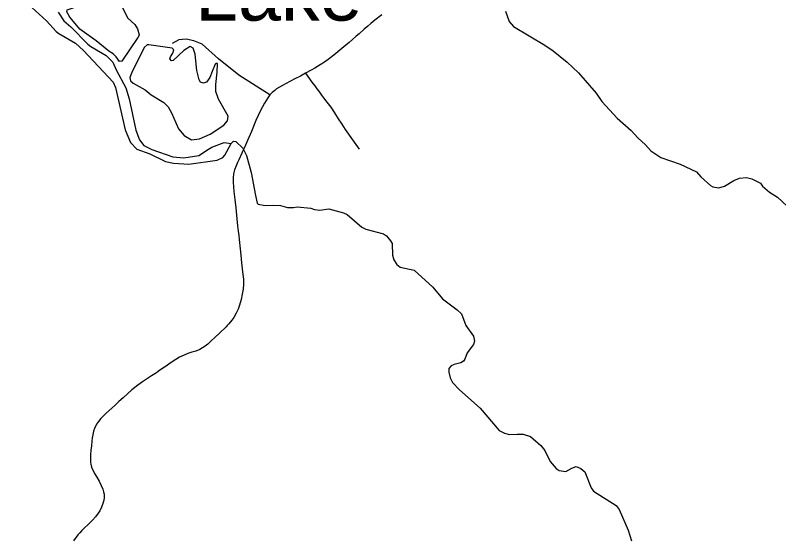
# Model space of a CAD drawing. Extents: x -19 to 366, y -4 to 359.
# Drawn here: x 145.451 to 146.509, y 190.228 to 190.955 of the extents above; entities that cross this region are included whole.
import ezdxf

# ---------------------------------------------------------------- set-up
doc = ezdxf.new("R2010")
doc.units = 0
for name, color, linetype in [('R_ROW', 7, 'Continuous'), ('R_Striping', 7, 'Continuous'), ('R_Temp Easement', 7, 'Continuous'), ('Sheet Fence', 7, 'Continuous')]:
    doc.layers.add(name, color=color, linetype=linetype)

msp = doc.modelspace()

# ---------------------------------------------------------------- linework, layer by layer
at = {"layer": 'R_ROW'}
for points in [[(145.9588, 190.9553), (145.9492, 190.9479), (145.9437, 190.9433), (145.9396, 190.9398), (145.9345, 190.9354), (145.9273, 190.9291), (145.9234, 190.9259), (145.9182, 190.9213), (145.9134, 190.917), (145.9064, 190.9112), (145.8978, 190.9039), (145.8921, 190.8992), (145.8864, 190.8948), (145.8796, 190.8899), (145.8734, 190.886), (145.8658, 190.8813), (145.861, 190.8785), (145.8531, 190.8742)], [(145.8038, 190.8443), (145.7604, 190.8715), (145.7323, 190.8942), (145.7096, 190.9146), (145.6982, 190.9194), (145.6874, 190.9218), (145.6773, 190.9206), (145.6683, 190.9158)], [(145.8531, 190.8742), (145.846, 190.8704), (145.8384, 190.8664), (145.8312, 190.8627), (145.8213, 190.8575), (145.8129, 190.8525), (145.8103, 190.8506), (145.8067, 190.8478), (145.8052, 190.846), (145.8042, 190.8448), (145.8038, 190.8443)], [(145.8531, 190.8742), (145.862, 190.862), (145.8659, 190.8567), (145.8688, 190.8527), (145.8724, 190.848), (145.8752, 190.8441), (145.8779, 190.8404), (145.8826, 190.8342), (145.8883, 190.8271), (145.8933, 190.8195), (145.8985, 190.811), (145.9034, 190.8035), (145.9082, 190.7962), (145.9182, 190.7818), (145.9274, 190.7688)], [(145.8038, 190.8443), (145.8009, 190.84), (145.7962, 190.8328), (145.7904, 190.8224), (145.7842, 190.8087), (145.7782, 190.7936), (145.7727, 190.7812), (145.7697, 190.7746), (145.7669, 190.7685), (145.7651, 190.7646), (145.7646, 190.7636), (145.7605, 190.7544), (145.7587, 190.7503), (145.7567, 190.7459), (145.7548, 190.7405), (145.7534, 190.7348), (145.7533, 190.734)]]:
    msp.add_lwpolyline(points, dxfattribs=at)
at = {"layer": 'R_Striping'}
for points in [[(145.7533, 190.734), (145.7528, 190.7299), (145.7526, 190.723), (145.7537, 190.7101), (145.7551, 190.6992), (145.7565, 190.6874), (145.758, 190.6725), (145.7589, 190.6624), (145.7596, 190.6554), (145.7604, 190.649), (145.7609, 190.6437), (145.7623, 190.6305), (145.7632, 190.622), (145.7644, 190.6113), (145.7654, 190.6027), (145.7663, 190.595), (145.7669, 190.5886), (145.7671, 190.5817), (145.7665, 190.5745), (145.7654, 190.5677), (145.7637, 190.5603), (145.7615, 190.5526), (145.7595, 190.5471), (145.757, 190.5414), (145.7535, 190.5354), (145.7509, 190.5315), (145.7468, 190.5267), (145.7444, 190.5241), (145.7429, 190.5225), (145.7331, 190.5132), (145.7277, 190.508), (145.7219, 190.5025), (145.7174, 190.4985), (145.7137, 190.4955), (145.7065, 190.4912), (145.7008, 190.4889), (145.6954, 190.4871), (145.69, 190.4854), (145.6846, 190.4833), (145.6785, 190.4802), (145.6731, 190.477), (145.6655, 190.4718), (145.6597, 190.4679), (145.6554, 190.4651), (145.6493, 190.461), (145.6489, 190.4606), (145.6463, 190.4588), (145.6396, 190.4544), (145.6337, 190.4507), (145.6268, 190.4459), (145.6206, 190.4415), (145.6123, 190.4349), (145.6066, 190.4299), (145.6001, 190.4241), (145.5942, 190.4186), (145.5885, 190.4135), (145.5764, 190.4028), (145.5691, 190.3954), (145.5658, 190.3913), (145.5633, 190.3876), (145.5604, 190.3813), (145.5591, 190.3777), (145.5579, 190.3725), (145.5573, 190.3684), (145.5567, 190.3636), (145.5561, 190.3573), (145.5555, 190.3513), (145.555, 190.3449), (145.5547, 190.3412), (145.5549, 190.3346), (145.5554, 190.3317), (145.5564, 190.3278), (145.5569, 190.3265), (145.5584, 190.323), (145.5605, 190.319), (145.5635, 190.314)], [(145.5635, 190.314), (145.5667, 190.3084), (145.5699, 190.3021), (145.572, 190.2972), (145.5731, 190.2935), (145.5736, 190.2902), (145.5737, 190.2884), (145.5737, 190.2865), (145.5736, 190.2847), (145.5734, 190.2826), (145.5728, 190.2799), (145.5719, 190.2772), (145.5701, 190.2723), (145.5676, 190.2673), (145.5653, 190.2637), (145.5618, 190.259), (145.5577, 190.2543), (145.5527, 190.2491), (145.551, 190.2475), (145.5471, 190.2439), (145.5429, 190.2398), (145.54, 190.2368), (145.5373, 190.2338), (145.5315, 190.2256)]]:
    msp.add_lwpolyline(points, dxfattribs=at)
at = {"layer": 'R_Temp Easement'}
for points in [[(145.4682, 190.9787), (145.4678, 190.9768), (145.47, 190.9706), (145.4736, 190.9655), (145.494, 190.9469), (145.5071, 190.9322), (145.5109, 190.9295), (145.5339, 190.916), (145.5452, 190.9061), (145.5864, 190.8619), (145.5894, 190.8545), (145.6031, 190.7957), (145.6104, 190.7783), (145.619, 190.769), (145.6372, 190.7626), (145.6589, 190.7517), (145.6699, 190.7495), (145.6912, 190.7482), (145.7306, 190.7537), (145.7386, 190.7574), (145.7412, 190.7608), (145.7501, 190.777)], [(145.5987, 190.8912), (145.5953, 190.8906), (145.5906, 190.897), (145.5864, 190.9012), (145.5801, 190.9051), (145.5626, 190.9195), (145.5401, 190.9355), (145.5334, 190.9433), (145.5262, 190.952), (145.5222, 190.9594), (145.5226, 190.9622), (145.5413, 190.9688), (145.5576, 190.9721), (145.5758, 190.9758), (145.5849, 190.9752), (145.5937, 190.9713), (145.5977, 190.9677), (145.6068, 190.9508), (145.6164, 190.9419), (145.6202, 190.9359), (145.6223, 190.9275), (145.6212, 190.9239)], [(145.5102, 190.959), (145.5181, 190.947), (145.5276, 190.9389), (145.551, 190.9147), (145.5554, 190.9113), (145.5767, 190.8989), (145.5857, 190.8896), (145.5905, 190.879), (145.604, 190.854), (145.6086, 190.839), (145.6176, 190.7954), (145.6226, 190.7819), (145.6288, 190.774), (145.6399, 190.7685), (145.6689, 190.7582), (145.6841, 190.7569), (145.705, 190.7601), (145.7186, 190.7688)], [(146.1304, 190.9606), (146.1356, 190.946), (146.1415, 190.939), (146.1847, 190.9132), (146.1963, 190.9053), (146.2161, 190.8896), (146.2314, 190.8749), (146.2562, 190.8465), (146.2642, 190.8349), (146.2851, 190.8121), (146.3048, 190.7947), (146.3137, 190.7845), (146.3244, 190.7752), (146.332, 190.7665), (146.3457, 190.7575), (146.3727, 190.7481), (146.3951, 190.7377), (146.4014, 190.7307), (146.4146, 190.7186), (146.418, 190.7169), (146.4261, 190.7155), (146.4339, 190.7174), (146.447, 190.7254), (146.4551, 190.7289), (146.4646, 190.7297), (146.472, 190.7276), (146.4842, 190.7216), (146.487, 190.7176), (146.4964, 190.7091), (146.5074, 190.7025), (146.5209, 190.6898)], [(145.5987, 190.8912), (145.6212, 190.9239)], [(145.6123, 190.8755), (145.6095, 190.8686), (145.6104, 190.8637), (145.6139, 190.8605), (145.6306, 190.8514), (145.6392, 190.8445), (145.6565, 190.8339), (145.6624, 190.8275), (145.6674, 190.8195), (145.6771, 190.7972), (145.6846, 190.7879), (145.695, 190.782), (145.706, 190.7834), (145.721, 190.7897), (145.7397, 190.8025), (145.745, 190.8084), (145.7459, 190.8147), (145.7322, 190.8384), (145.7289, 190.8488), (145.7285, 190.8585), (145.7305, 190.8756), (145.7308, 190.8879), (145.7289, 190.8879), (145.7276, 190.8868), (145.7238, 190.8767), (145.7205, 190.8685), (145.7156, 190.8621), (145.7114, 190.8605), (145.7074, 190.862), (145.7057, 190.8651), (145.7022, 190.8781), (145.7002, 190.9009), (145.6971, 190.9091), (145.6931, 190.9115), (145.6841, 190.906), (145.6697, 190.8919), (145.667, 190.8915), (145.6651, 190.8941), (145.6657, 190.897), (145.6689, 190.9021), (145.6706, 190.907), (145.6683, 190.9093), (145.636, 190.9139)], [(145.636, 190.9139), (145.6334, 190.9137), (145.6292, 190.9101)], [(145.6292, 190.9101), (145.6123, 190.8755)], [(145.7186, 190.7688), (145.7232, 190.7719), (145.7404, 190.7784), (145.7501, 190.777), (145.7533, 190.78), (145.7563, 190.7798), (145.766, 190.7702), (145.7714, 190.7601), (145.7779, 190.7366), (145.7836, 190.7048), (145.7859, 190.6941), (145.7876, 190.6926), (145.7973, 190.6908), (145.8079, 190.6914), (145.8182, 190.6907), (145.8281, 190.6882), (145.8362, 190.6881), (145.8417, 190.6891), (145.8605, 190.6872), (145.8653, 190.6854), (145.8728, 190.6843), (145.8852, 190.6864), (145.9059, 190.6808), (145.9106, 190.6782), (145.931, 190.6606), (145.9367, 190.6579), (145.961, 190.6516), (145.9652, 190.6486), (145.9711, 190.6418), (145.973, 190.6382), (145.9739, 190.622), (145.9754, 190.6152), (145.9796, 190.6088), (145.9844, 190.605), (146.0035, 190.6009), (146.0296, 190.5775), (146.043, 190.5614), (146.0634, 190.5459), (146.0695, 190.5404), (146.0752, 190.5245), (146.0859, 190.5097), (146.0873, 190.5025), (146.0859, 190.498), (146.0773, 190.4865), (146.0741, 190.4778), (146.072, 190.4749), (146.0684, 190.4724), (146.0591, 190.4703), (146.055, 190.4682), (146.0519, 190.4646), (146.0516, 190.4595), (146.0535, 190.4517), (146.0571, 190.4454), (146.0667, 190.435), (146.0954, 190.4097), (146.1218, 190.3787), (146.1288, 190.3749), (146.136, 190.3732), (146.1466, 190.3737)], [(146.1466, 190.3737), (146.1548, 190.3737), (146.165, 190.3703), (146.1793, 190.3577), (146.1847, 190.3507), (146.1925, 190.3355), (146.2007, 190.3257), (146.2047, 190.3232), (146.2142, 190.3217), (146.2225, 190.3262), (146.2284, 190.3285), (146.2347, 190.3258), (146.2402, 190.3213), (146.2494, 190.2989), (146.2526, 190.2944), (146.2837, 190.2746), (146.2879, 190.2691), (146.3003, 190.2405), (146.3049, 190.2253)]]:
    msp.add_lwpolyline(points, dxfattribs=at)
at = {"layer": 'Sheet Fence'}
for points in [[(154.1159, 1.8709), (153.9063, 10.4874), (153.696, 19.1041), (153.485, 27.7209), (153.2733, 36.3378), (153.0608, 44.9549), (152.8476, 53.5721), (152.6337, 62.1894), (152.419, 70.8069), (152.2036, 79.4245), (151.9875, 88.0422), (151.7707, 96.6601), (151.5531, 105.2782), (151.3348, 113.8963), (151.1158, 122.5147), (150.8961, 131.1331), (150.6757, 139.7517), (150.4545, 148.3704), (150.2326, 156.9893), (150.0101, 165.6083), (149.7867, 174.2275), (149.5627, 182.8468), (149.338, 191.4662), (149.1125, 200.0858), (148.8864, 208.7055), (148.6595, 217.3254), (148.4319, 225.9454), (148.2037, 234.5655), (147.9747, 243.1858), (147.745, 251.8063), (147.5146, 260.4269), (147.2835, 269.0476), (147.0517, 277.6685), (146.8191, 286.2895), (146.5859, 294.9106), (146.352, 303.5319), (146.1174, 312.1534), (145.8821, 320.775), (145.6461, 329.3967), (145.4094, 338.0186), (145.172, 346.6406)], [(146.7783, 1.697), (146.5788, 10.3131), (146.3785, 18.9294), (146.1776, 27.5458), (145.9759, 36.1624), (145.7736, 44.7791), (145.5705, 53.396), (145.3668, 62.013), (145.1624, 70.6301), (144.9572, 79.2474), (144.7514, 87.8648), (144.5449, 96.4823), (144.3377, 105.1), (144.1299, 113.7179), (143.9213, 122.3359), (143.712, 130.954), (143.5021, 139.5723), (143.2915, 148.1907), (143.0802, 156.8092), (142.8682, 165.4279), (142.6555, 174.0468), (142.4422, 182.6658), (142.2282, 191.2849), (142.0135, 199.9042), (141.7981, 208.5236), (141.582, 217.1432), (141.3653, 225.7629), (141.1479, 234.3828), (140.9298, 243.0028), (140.711, 251.623), (140.4916, 260.2433), (140.2715, 268.8638), (140.0508, 277.4844), (139.8293, 286.1051), (139.6072, 294.726), (139.3845, 303.3471), (139.161, 311.9683), (138.937, 320.5896), (138.7122, 329.2111), (138.4868, 337.8328), (138.2607, 346.4546)], [(0, 189.5162), (7.1121, 189.5206), (14.2243, 189.5339), (21.3364, 189.556), (28.4484, 189.5869), (35.5605, 189.6267), (42.6725, 189.6754), (49.7844, 189.7329), (56.8962, 189.7992), (64.0079, 189.8744), (71.1196, 189.9584), (78.2311, 190.0512), (85.3425, 190.1529), (92.4538, 190.2635), (99.5649, 190.3829), (106.6759, 190.5111), (113.7867, 190.6482), (120.8974, 190.7941), (128.0078, 190.9489), (135.1181, 191.1125), (142.2282, 191.2849), (149.338, 191.4662), (156.4476, 191.6563), (163.5569, 191.8553), (170.666, 192.0631), (177.7749, 192.2798), (184.8835, 192.5053), (191.9917, 192.7396), (199.0997, 192.9828), (206.2074, 193.2348), (213.3147, 193.4956), (220.4218, 193.7653), (227.5285, 194.0438), (234.6348, 194.3312), (241.7408, 194.6274), (248.8464, 194.9324), (255.9516, 195.2463), (263.0564, 195.569), (270.1608, 195.9005), (277.2648, 196.2409), (284.3683, 196.5901), (291.4715, 196.9481), (298.5741, 197.315), (305.6763, 197.6907), (312.7781, 198.0753), (319.8793, 198.4686), (326.9801, 198.8708), (334.0804, 199.2818), (341.1801, 199.7017)], [(0, 180.8999), (7.1228, 180.9044), (14.2457, 180.9176), (21.3685, 180.9397), (28.4912, 180.9706), (35.614, 181.0103), (42.7366, 181.0589), (49.8592, 181.1163), (56.9818, 181.1825), (64.1042, 181.2575), (71.2266, 181.3414), (78.3488, 181.4341), (85.4709, 181.5357), (92.5929, 181.646), (99.7147, 181.7652), (106.8364, 181.8933), (113.9579, 182.0301), (121.0793, 182.1758), (128.2005, 182.3303), (135.3214, 182.4936), (142.4422, 182.6658), (149.5627, 182.8468), (156.683, 183.0366), (163.8031, 183.2352), (170.9229, 183.4427), (178.0425, 183.659), (185.1617, 183.8841), (192.2807, 184.1181), (199.3994, 184.3608), (206.5178, 184.6124), (213.6359, 184.8728), (220.7537, 185.1421), (227.8711, 185.4201), (234.9881, 185.707), (242.1048, 186.0027), (249.2212, 186.3073), (256.3371, 186.6206), (263.4526, 186.9428), (270.5678, 187.2738), (277.6825, 187.6136), (284.7968, 187.9622), (291.9107, 188.3197), (299.0241, 188.6859), (306.1371, 189.061), (313.2495, 189.4449), (320.3615, 189.8377), (327.4731, 190.2392), (334.5841, 190.6495), (341.6946, 191.0687)]]:
    msp.add_spline(points, degree=3, dxfattribs=at)

# ---------------------------------------------------------------- texts
at = {"layer": 'R_Temp Easement'}
msp.add_text('Lake', height=0.08, dxfattribs=at).set_placement((145.7, 190.9474))

doc.saveas('drawing.dxf')
